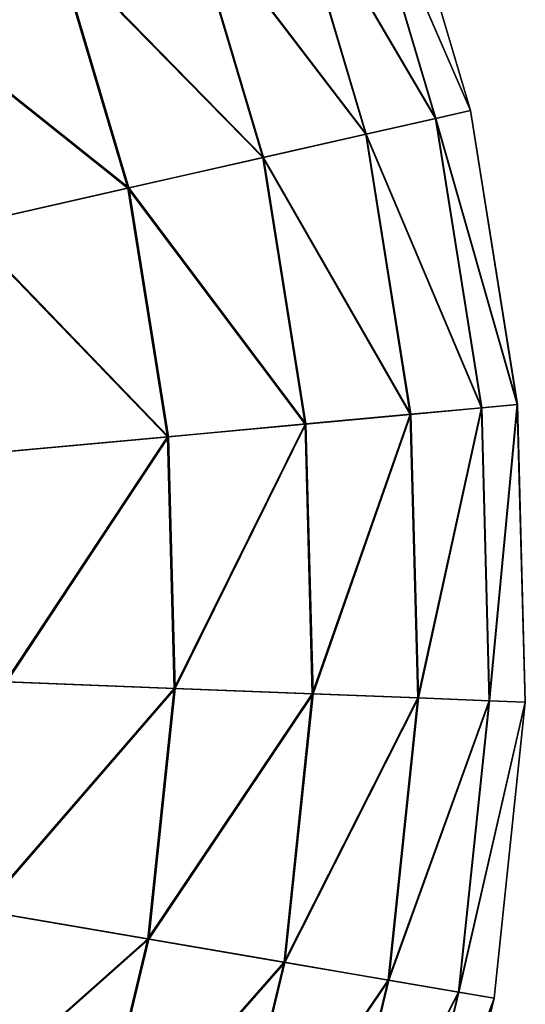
# Model space of a CAD drawing. Header units: millimetres. Extents: x 64 to 3333, y 103 to 3347.
# Tile 510 of 519: x 3322 to 3333, y 2256 to 2277. Entities that reach past the tile are written whole.
import ezdxf

# ---------------------------------------------------------------- set-up
doc = ezdxf.new("R2010")
doc.units = ezdxf.units.MM
doc.header["$LTSCALE"] = 25.4
doc.layers.get('0').update_dxf_attribs({"true_color": 0xff5454})

# ---------------------------------------------------------------- blocks, each defined once
blk = doc.blocks.new('SPIDER-6785-9743.STL')
at = {"color": 7, "true_color": 0xffffff}
mesh = blk.add_polyface(dxfattribs=at)
corners = [(3331.888, 2275.231, 64.909), (3329.397, 2280.97, 70.885), (3331.15, 2275.063, 70.885), (3330.108, 2281.233, 64.909)]
mesh.append_faces([[corners[k] for k in face] for face in [(0, 1, 2), (1, 0, 3)]], dxfattribs={"vtx0": -1, "color": 7})
mesh = blk.add_polyface(dxfattribs=at)
corners = [(3329.404, 2280.973, 52.908), (3331.891, 2275.231, 58.885), (3331.157, 2275.065, 52.908), (3330.11, 2281.234, 58.885)]
mesh.append_faces([[corners[k] for k in face] for face in [(0, 1, 2), (1, 0, 3)]], dxfattribs={"vtx0": -1, "color": 7})
mesh = blk.add_polyface(dxfattribs=at)
corners = [(3331.891, 2275.231, 58.885), (3330.108, 2281.233, 64.909), (3331.888, 2275.231, 64.909), (3330.11, 2281.234, 58.885)]
mesh.append_faces([[corners[k] for k in face] for face in [(0, 1, 2), (1, 0, 3)]], dxfattribs={"vtx0": -1, "color": 7})
mesh = blk.add_polyface(dxfattribs=at)
corners = [(3331.15, 2275.063, 70.885), (3327.989, 2280.45, 76.72), (3329.686, 2274.731, 76.72), (3329.397, 2280.97, 70.885)]
mesh.append_faces([[corners[k] for k in face] for face in [(0, 1, 2), (1, 0, 3)]], dxfattribs={"vtx0": -1, "color": 7})
mesh = blk.add_polyface(dxfattribs=at)
corners = [(3328.001, 2280.455, 47.072), (3331.157, 2275.065, 52.908), (3329.698, 2274.734, 47.072), (3329.404, 2280.973, 52.908)]
mesh.append_faces([[corners[k] for k in face] for face in [(0, 1, 2), (1, 0, 3)]], dxfattribs={"vtx0": -1, "color": 7})
mesh = blk.add_polyface(dxfattribs=at)
corners = [(3329.686, 2274.731, 76.72), (3325.906, 2279.681, 82.32), (3327.52, 2274.24, 82.32), (3327.989, 2280.45, 76.72)]
mesh.append_faces([[corners[k] for k in face] for face in [(0, 1, 2), (1, 0, 3)]], dxfattribs={"vtx0": -1, "color": 7})
mesh = blk.add_polyface(dxfattribs=at)
corners = [(3325.922, 2279.687, 41.47), (3329.698, 2274.734, 47.072), (3327.537, 2274.244, 41.47), (3328.001, 2280.455, 47.072)]
mesh.append_faces([[corners[k] for k in face] for face in [(0, 1, 2), (1, 0, 3)]], dxfattribs={"vtx0": -1, "color": 7})
mesh = blk.add_polyface(dxfattribs=at)
corners = [(3327.52, 2274.24, 82.32), (3323.181, 2278.674, 87.597), (3324.687, 2273.598, 87.597), (3325.906, 2279.681, 82.32)]
mesh.append_faces([[corners[k] for k in face] for face in [(0, 1, 2), (1, 0, 3)]], dxfattribs={"vtx0": -1, "color": 7})
mesh = blk.add_polyface(dxfattribs=at)
corners = [(3323.201, 2278.682, 36.191), (3327.537, 2274.244, 41.47), (3324.708, 2273.603, 36.191), (3325.922, 2279.687, 41.47)]
mesh.append_faces([[corners[k] for k in face] for face in [(0, 1, 2), (1, 0, 3)]], dxfattribs={"vtx0": -1, "color": 7})
mesh = blk.add_polyface(dxfattribs=at)
corners = [(3324.687, 2273.598, 87.597), (3319.857, 2277.446, 92.469), (3321.231, 2272.814, 92.469), (3323.181, 2278.674, 87.597)]
mesh.append_faces([[corners[k] for k in face] for face in [(0, 1, 2), (1, 0, 3)]], dxfattribs={"vtx0": -1, "color": 7})
mesh = blk.add_polyface(dxfattribs=at)
corners = [(3319.881, 2277.455, 31.316), (3324.708, 2273.603, 36.191), (3321.256, 2272.82, 31.316), (3323.201, 2278.682, 36.191)]
mesh.append_faces([[corners[k] for k in face] for face in [(0, 1, 2), (1, 0, 3)]], dxfattribs={"vtx0": -1, "color": 7})
mesh = blk.add_polyface(dxfattribs=at)
corners = [(3332.871, 2269.048, 64.909), (3331.15, 2275.063, 70.885), (3332.116, 2268.978, 70.885), (3331.888, 2275.231, 64.909)]
mesh.append_faces([[corners[k] for k in face] for face in [(0, 1, 2), (1, 0, 3)]], dxfattribs={"vtx0": -1, "color": 7})
mesh = blk.add_polyface(dxfattribs=at)
corners = [(3331.157, 2275.065, 52.908), (3332.873, 2269.048, 58.885), (3332.124, 2268.979, 52.908), (3331.891, 2275.231, 58.885)]
mesh.append_faces([[corners[k] for k in face] for face in [(0, 1, 2), (1, 0, 3)]], dxfattribs={"vtx0": -1, "color": 7})
mesh = blk.add_polyface(dxfattribs=at)
corners = [(3332.873, 2269.048, 58.885), (3331.888, 2275.231, 64.909), (3332.871, 2269.048, 64.909), (3331.891, 2275.231, 58.885)]
mesh.append_faces([[corners[k] for k in face] for face in [(0, 1, 2), (1, 0, 3)]], dxfattribs={"vtx0": -1, "color": 7})
mesh = blk.add_polyface(dxfattribs=at)
corners = [(3332.116, 2268.978, 70.885), (3329.686, 2274.731, 76.72), (3330.622, 2268.84, 76.72), (3331.15, 2275.063, 70.885)]
mesh.append_faces([[corners[k] for k in face] for face in [(0, 1, 2), (1, 0, 3)]], dxfattribs={"vtx0": -1, "color": 7})
mesh = blk.add_polyface(dxfattribs=at)
corners = [(3329.698, 2274.734, 47.072), (3332.124, 2268.979, 52.908), (3330.634, 2268.841, 47.072), (3331.157, 2275.065, 52.908)]
mesh.append_faces([[corners[k] for k in face] for face in [(0, 1, 2), (1, 0, 3)]], dxfattribs={"vtx0": -1, "color": 7})
mesh = blk.add_polyface(dxfattribs=at)
corners = [(3330.622, 2268.84, 76.72), (3327.52, 2274.24, 82.32), (3328.41, 2268.636, 82.32), (3329.686, 2274.731, 76.72)]
mesh.append_faces([[corners[k] for k in face] for face in [(0, 1, 2), (1, 0, 3)]], dxfattribs={"vtx0": -1, "color": 7})
mesh = blk.add_polyface(dxfattribs=at)
corners = [(3327.537, 2274.244, 41.47), (3330.634, 2268.841, 47.072), (3328.427, 2268.638, 41.47), (3329.698, 2274.734, 47.072)]
mesh.append_faces([[corners[k] for k in face] for face in [(0, 1, 2), (1, 0, 3)]], dxfattribs={"vtx0": -1, "color": 7})
mesh = blk.add_polyface(dxfattribs=at)
corners = [(3328.41, 2268.636, 82.32), (3324.687, 2273.598, 87.597), (3325.518, 2268.369, 87.597), (3327.52, 2274.24, 82.32)]
mesh.append_faces([[corners[k] for k in face] for face in [(0, 1, 2), (1, 0, 3)]], dxfattribs={"vtx0": -1, "color": 7})
mesh = blk.add_polyface(dxfattribs=at)
corners = [(3324.708, 2273.603, 36.191), (3328.427, 2268.638, 41.47), (3325.539, 2268.371, 36.191), (3327.537, 2274.244, 41.47)]
mesh.append_faces([[corners[k] for k in face] for face in [(0, 1, 2), (1, 0, 3)]], dxfattribs={"vtx0": -1, "color": 7})
mesh = blk.add_polyface(dxfattribs=at)
corners = [(3325.518, 2268.369, 87.597), (3321.231, 2272.814, 92.469), (3321.989, 2268.043, 92.469), (3324.687, 2273.598, 87.597)]
mesh.append_faces([[corners[k] for k in face] for face in [(0, 1, 2), (1, 0, 3)]], dxfattribs={"vtx0": -1, "color": 7})
mesh = blk.add_polyface(dxfattribs=at)
corners = [(3321.256, 2272.82, 31.316), (3325.539, 2268.371, 36.191), (3322.014, 2268.045, 31.316), (3324.708, 2273.603, 36.191)]
mesh.append_faces([[corners[k] for k in face] for face in [(0, 1, 2), (1, 0, 3)]], dxfattribs={"vtx0": -1, "color": 7})
mesh = blk.add_polyface(dxfattribs=at)
corners = [(3332.871, 2269.048, 64.909), (3332.28, 2262.819, 70.885), (3333.037, 2262.789, 64.909), (3332.116, 2268.978, 70.885)]
mesh.append_faces([[corners[k] for k in face] for face in [(0, 1, 2), (1, 0, 3)]], dxfattribs={"vtx0": -1, "color": 7})
mesh = blk.add_polyface(dxfattribs=at)
corners = [(3332.288, 2262.819, 52.908), (3332.873, 2269.048, 58.885), (3333.04, 2262.789, 58.885), (3332.124, 2268.979, 52.908)]
mesh.append_faces([[corners[k] for k in face] for face in [(0, 1, 2), (1, 0, 3)]], dxfattribs={"vtx0": -1, "color": 7})
mesh = blk.add_polyface(dxfattribs=at)
corners = [(3332.873, 2269.048, 58.885), (3333.037, 2262.789, 64.909), (3333.04, 2262.789, 58.885), (3332.871, 2269.048, 64.909)]
mesh.append_faces([[corners[k] for k in face] for face in [(0, 1, 2), (1, 0, 3)]], dxfattribs={"vtx0": -1, "color": 7})
mesh = blk.add_polyface(dxfattribs=at)
corners = [(3330.622, 2268.84, 76.72), (3328.562, 2262.963, 82.32), (3330.78, 2262.877, 76.72), (3328.41, 2268.636, 82.32)]
mesh.append_faces([[corners[k] for k in face] for face in [(0, 1, 2), (1, 0, 3)]], dxfattribs={"vtx0": -1, "color": 7})
mesh = blk.add_polyface(dxfattribs=at)
corners = [(3328.578, 2262.963, 41.47), (3330.634, 2268.841, 47.072), (3330.793, 2262.877, 47.072), (3328.427, 2268.638, 41.47)]
mesh.append_faces([[corners[k] for k in face] for face in [(0, 1, 2), (1, 0, 3)]], dxfattribs={"vtx0": -1, "color": 7})
mesh = blk.add_polyface(dxfattribs=at)
corners = [(3332.116, 2268.978, 70.885), (3330.78, 2262.877, 76.72), (3332.28, 2262.819, 70.885), (3330.622, 2268.84, 76.72)]
mesh.append_faces([[corners[k] for k in face] for face in [(0, 1, 2), (1, 0, 3)]], dxfattribs={"vtx0": -1, "color": 7})
mesh = blk.add_polyface(dxfattribs=at)
corners = [(3330.793, 2262.877, 47.072), (3332.124, 2268.979, 52.908), (3332.288, 2262.819, 52.908), (3330.634, 2268.841, 47.072)]
mesh.append_faces([[corners[k] for k in face] for face in [(0, 1, 2), (1, 0, 3)]], dxfattribs={"vtx0": -1, "color": 7})
mesh = blk.add_polyface(dxfattribs=at)
corners = [(3328.41, 2268.636, 82.32), (3325.658, 2263.076, 87.597), (3328.562, 2262.963, 82.32), (3325.518, 2268.369, 87.597)]
mesh.append_faces([[corners[k] for k in face] for face in [(0, 1, 2), (1, 0, 3)]], dxfattribs={"vtx0": -1, "color": 7})
mesh = blk.add_polyface(dxfattribs=at)
corners = [(3325.68, 2263.075, 36.191), (3328.427, 2268.638, 41.47), (3328.578, 2262.963, 41.47), (3325.539, 2268.371, 36.191)]
mesh.append_faces([[corners[k] for k in face] for face in [(0, 1, 2), (1, 0, 3)]], dxfattribs={"vtx0": -1, "color": 7})
mesh = blk.add_polyface(dxfattribs=at)
corners = [(3325.518, 2268.369, 87.597), (3322.117, 2263.214, 92.469), (3325.658, 2263.076, 87.597), (3321.989, 2268.043, 92.469)]
mesh.append_faces([[corners[k] for k in face] for face in [(0, 1, 2), (1, 0, 3)]], dxfattribs={"vtx0": -1, "color": 7})
mesh = blk.add_polyface(dxfattribs=at)
corners = [(3322.143, 2263.213, 31.316), (3325.539, 2268.371, 36.191), (3325.68, 2263.075, 36.191), (3322.014, 2268.045, 31.316)]
mesh.append_faces([[corners[k] for k in face] for face in [(0, 1, 2), (1, 0, 3)]], dxfattribs={"vtx0": -1, "color": 7})
mesh = blk.add_polyface(dxfattribs=at)
corners = [(3325.658, 2263.076, 87.597), (3321.615, 2258.409, 92.469), (3325.107, 2257.81, 87.597), (3322.117, 2263.214, 92.469)]
mesh.append_faces([[corners[k] for k in face] for face in [(0, 1, 2), (1, 0, 3)]], dxfattribs={"vtx0": -1, "color": 7})
mesh = blk.add_polyface(dxfattribs=at)
corners = [(3321.64, 2258.404, 31.316), (3325.68, 2263.075, 36.191), (3325.128, 2257.806, 36.191), (3322.143, 2263.213, 31.316)]
mesh.append_faces([[corners[k] for k in face] for face in [(0, 1, 2), (1, 0, 3)]], dxfattribs={"vtx0": -1, "color": 7})
mesh = blk.add_polyface(dxfattribs=at)
corners = [(3328.562, 2262.963, 82.32), (3325.107, 2257.81, 87.597), (3327.971, 2257.319, 82.32), (3325.658, 2263.076, 87.597)]
mesh.append_faces([[corners[k] for k in face] for face in [(0, 1, 2), (1, 0, 3)]], dxfattribs={"vtx0": -1, "color": 7})
mesh = blk.add_polyface(dxfattribs=at)
corners = [(3325.128, 2257.806, 36.191), (3328.578, 2262.963, 41.47), (3327.988, 2257.316, 41.47), (3325.68, 2263.075, 36.191)]
mesh.append_faces([[corners[k] for k in face] for face in [(0, 1, 2), (1, 0, 3)]], dxfattribs={"vtx0": -1, "color": 7})
mesh = blk.add_polyface(dxfattribs=at)
corners = [(3330.78, 2262.877, 76.72), (3327.971, 2257.319, 82.32), (3330.159, 2256.944, 76.72), (3328.562, 2262.963, 82.32)]
mesh.append_faces([[corners[k] for k in face] for face in [(0, 1, 2), (1, 0, 3)]], dxfattribs={"vtx0": -1, "color": 7})
mesh = blk.add_polyface(dxfattribs=at)
corners = [(3327.988, 2257.316, 41.47), (3330.793, 2262.877, 47.072), (3330.172, 2256.942, 47.072), (3328.578, 2262.963, 41.47)]
mesh.append_faces([[corners[k] for k in face] for face in [(0, 1, 2), (1, 0, 3)]], dxfattribs={"vtx0": -1, "color": 7})
mesh = blk.add_polyface(dxfattribs=at)
corners = [(3332.28, 2262.819, 70.885), (3330.159, 2256.944, 76.72), (3331.639, 2256.691, 70.885), (3330.78, 2262.877, 76.72)]
mesh.append_faces([[corners[k] for k in face] for face in [(0, 1, 2), (1, 0, 3)]], dxfattribs={"vtx0": -1, "color": 7})
mesh = blk.add_polyface(dxfattribs=at)
corners = [(3330.172, 2256.942, 47.072), (3332.288, 2262.819, 52.908), (3331.646, 2256.689, 52.908), (3330.793, 2262.877, 47.072)]
mesh.append_faces([[corners[k] for k in face] for face in [(0, 1, 2), (1, 0, 3)]], dxfattribs={"vtx0": -1, "color": 7})
mesh = blk.add_polyface(dxfattribs=at)
corners = [(3333.037, 2262.789, 64.909), (3331.639, 2256.691, 70.885), (3332.386, 2256.563, 64.909), (3332.28, 2262.819, 70.885)]
mesh.append_faces([[corners[k] for k in face] for face in [(0, 1, 2), (1, 0, 3)]], dxfattribs={"vtx0": -1, "color": 7})
mesh = blk.add_polyface(dxfattribs=at)
corners = [(3331.646, 2256.689, 52.908), (3333.04, 2262.789, 58.885), (3332.388, 2256.562, 58.885), (3332.288, 2262.819, 52.908)]
mesh.append_faces([[corners[k] for k in face] for face in [(0, 1, 2), (1, 0, 3)]], dxfattribs={"vtx0": -1, "color": 7})
mesh = blk.add_polyface(dxfattribs=at)
corners = [(3333.04, 2262.789, 58.885), (3332.386, 2256.563, 64.909), (3332.388, 2256.562, 58.885), (3333.037, 2262.789, 64.909)]
mesh.append_faces([[corners[k] for k in face] for face in [(0, 1, 2), (1, 0, 3)]], dxfattribs={"vtx0": -1, "color": 7})
mesh = blk.add_polyface(dxfattribs=at)
corners = [(3325.107, 2257.81, 87.597), (3320.489, 2253.71, 92.469), (3323.874, 2252.661, 87.597), (3321.615, 2258.409, 92.469)]
mesh.append_faces([[corners[k] for k in face] for face in [(0, 1, 2), (1, 0, 3)]], dxfattribs={"vtx0": -1, "color": 7})
mesh = blk.add_polyface(dxfattribs=at)
corners = [(3320.513, 2253.703, 31.316), (3325.128, 2257.806, 36.191), (3323.894, 2252.655, 36.191), (3321.64, 2258.404, 31.316)]
mesh.append_faces([[corners[k] for k in face] for face in [(0, 1, 2), (1, 0, 3)]], dxfattribs={"vtx0": -1, "color": 7})
mesh = blk.add_polyface(dxfattribs=at)
corners = [(3327.971, 2257.319, 82.32), (3323.874, 2252.661, 87.597), (3326.648, 2251.801, 82.32), (3325.107, 2257.81, 87.597)]
mesh.append_faces([[corners[k] for k in face] for face in [(0, 1, 2), (1, 0, 3)]], dxfattribs={"vtx0": -1, "color": 7})
mesh = blk.add_polyface(dxfattribs=at)
corners = [(3323.894, 2252.655, 36.191), (3327.988, 2257.316, 41.47), (3326.665, 2251.796, 41.47), (3325.128, 2257.806, 36.191)]
mesh.append_faces([[corners[k] for k in face] for face in [(0, 1, 2), (1, 0, 3)]], dxfattribs={"vtx0": -1, "color": 7})
mesh = blk.add_polyface(dxfattribs=at)
corners = [(3330.159, 2256.944, 76.72), (3326.648, 2251.801, 82.32), (3328.769, 2251.143, 76.72), (3327.971, 2257.319, 82.32)]
mesh.append_faces([[corners[k] for k in face] for face in [(0, 1, 2), (1, 0, 3)]], dxfattribs={"vtx0": -1, "color": 7})
mesh = blk.add_polyface(dxfattribs=at)
corners = [(3326.665, 2251.796, 41.47), (3330.172, 2256.942, 47.072), (3328.781, 2251.14, 47.072), (3327.988, 2257.316, 41.47)]
mesh.append_faces([[corners[k] for k in face] for face in [(0, 1, 2), (1, 0, 3)]], dxfattribs={"vtx0": -1, "color": 7})
mesh = blk.add_polyface(dxfattribs=at)
corners = [(3331.639, 2256.691, 70.885), (3328.769, 2251.143, 76.72), (3330.203, 2250.699, 70.885), (3330.159, 2256.944, 76.72)]
mesh.append_faces([[corners[k] for k in face] for face in [(0, 1, 2), (1, 0, 3)]], dxfattribs={"vtx0": -1, "color": 7})
mesh = blk.add_polyface(dxfattribs=at)
corners = [(3328.781, 2251.14, 47.072), (3331.646, 2256.689, 52.908), (3330.21, 2250.697, 52.908), (3330.172, 2256.942, 47.072)]
mesh.append_faces([[corners[k] for k in face] for face in [(0, 1, 2), (1, 0, 3)]], dxfattribs={"vtx0": -1, "color": 7})
mesh = blk.add_polyface(dxfattribs=at)
corners = [(3332.386, 2256.563, 64.909), (3330.203, 2250.699, 70.885), (3330.927, 2250.474, 64.909), (3331.639, 2256.691, 70.885)]
mesh.append_faces([[corners[k] for k in face] for face in [(0, 1, 2), (1, 0, 3)]], dxfattribs={"vtx0": -1, "color": 7})
mesh = blk.add_polyface(dxfattribs=at)
corners = [(3330.21, 2250.697, 52.908), (3332.388, 2256.562, 58.885), (3330.929, 2250.474, 58.885), (3331.646, 2256.689, 52.908)]
mesh.append_faces([[corners[k] for k in face] for face in [(0, 1, 2), (1, 0, 3)]], dxfattribs={"vtx0": -1, "color": 7})
mesh = blk.add_polyface(dxfattribs=at)
corners = [(3332.388, 2256.562, 58.885), (3330.927, 2250.474, 64.909), (3330.929, 2250.474, 58.885), (3332.386, 2256.563, 64.909)]
mesh.append_faces([[corners[k] for k in face] for face in [(0, 1, 2), (1, 0, 3)]], dxfattribs={"vtx0": -1, "color": 7})

msp = doc.modelspace()

# ---------------------------------------------------------------- block references
at = {"color": 250, "true_color": 0x262626}
msp.add_blockref('SPIDER-6785-9743.STL', (0, 0), dxfattribs=at)

doc.saveas('drawing.dxf')
